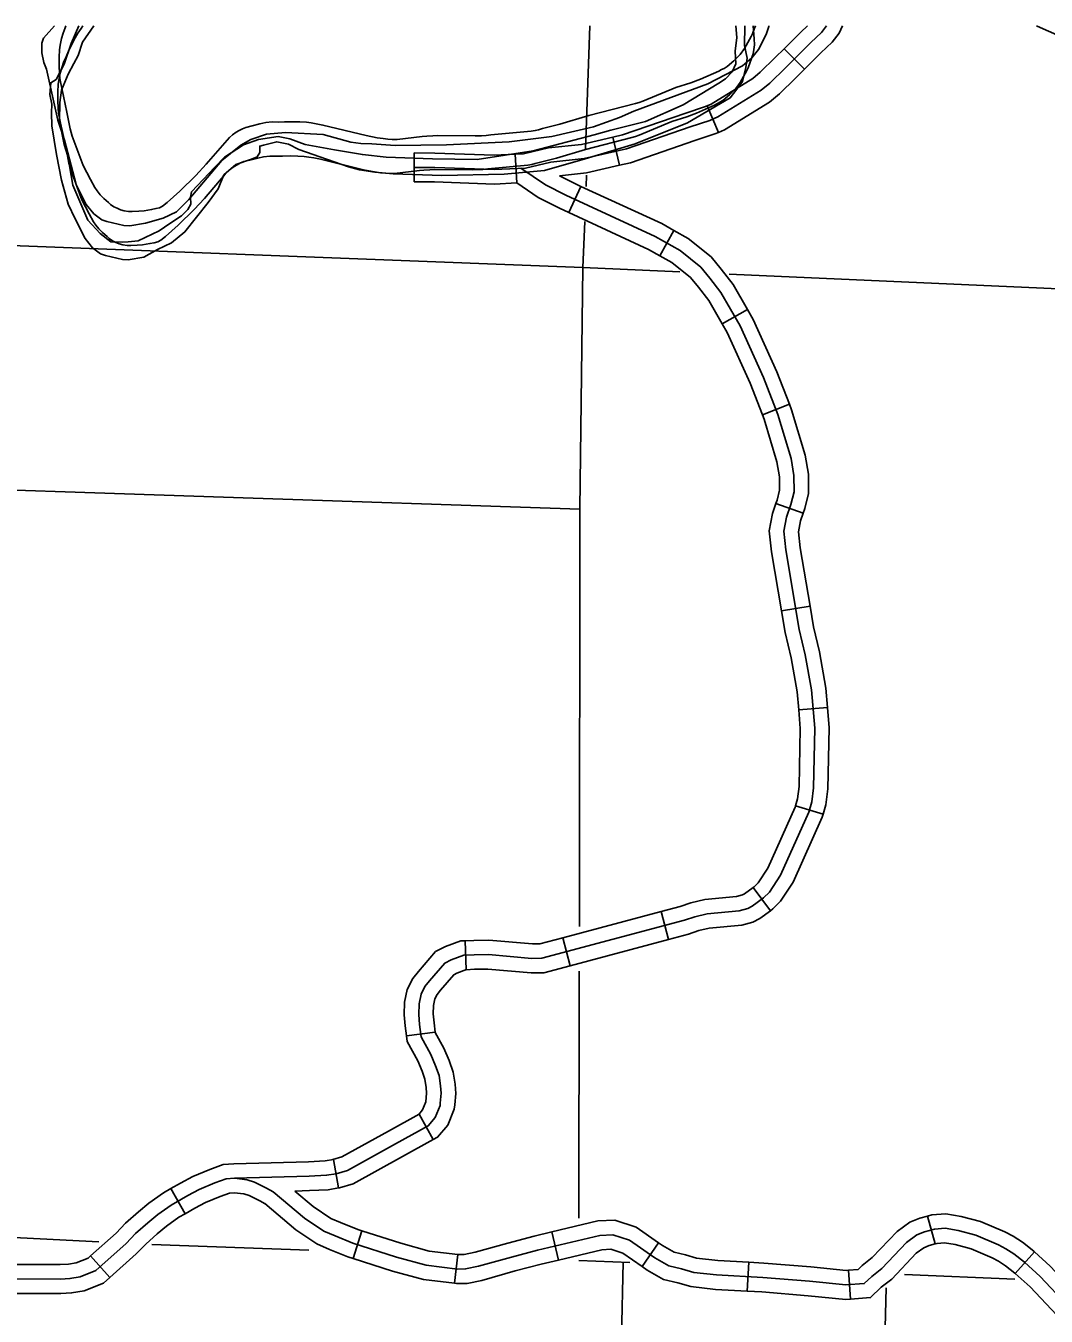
# Model space of a CAD drawing. Extents: x 653372 to 905732, y 627442 to 787275.
# Drawn here: x 821797 to 827084, y 705036 to 711727 of the extents above; entities that cross this region are included whole.
import ezdxf

# ---------------------------------------------------------------- set-up
doc = ezdxf.new("R2010")
doc.units = 0
for name, color, linetype in [('Level 2', 7, 'Continuous'), ('Level 32', 7, 'Continuous'), ('Level 35', 7, 'Continuous'), ('Level 4', 7, 'Continuous'), ('Level 5', 7, 'Continuous'), ('Level 7', 7, 'Continuous')]:
    doc.layers.add(name, color=color, linetype=linetype)

msp = doc.modelspace()

# ---------------------------------------------------------------- linework, layer by layer
at = {"layer": 'Level 2'}
for points in [[(822092.3, 711726.6), (822083.2, 711712.2), (822066.6, 711688.2), (822051.7, 711664.1), (822035.3, 711630.6), (822018.7, 711594.5), (822005.4, 711565.2), (821992.6, 711535.5), (821983.2, 711508.2), (821975.1, 711480.5), (821967.2, 711444.6), (821964.3, 711421.5), (821962, 711383.7), (821963.3, 711341.1), (821964.2, 711297.6), (821966.5, 711273.5), (821971.4, 711247.5), (821976.3, 711222.6), (822003.2, 711099.5), (822020.1, 711013.9), (822031, 710974.9), (822087.2, 710824.3), (822125.6, 710752.4), (822148, 710710.9), (822160, 710693.4), (822175.7, 710673.5), (822194.5, 710654.5), (822217.6, 710633.6), (822228.4, 710623), (822245.5, 710611.6), (822263.1, 710603.5), (822280.5, 710596.1), (822298.8, 710590.9), (822322, 710587.6), (822340.9, 710587.5), (822374, 710588.7), (822402, 710591.3), (822440, 710597.6), (822462.5, 710602.1), (822481.1, 710606.3), (822497.2, 710614.4), (822521, 710633.5), (822585.8, 710692.7), (822669.2, 710773.8), (822722.6, 710832), (822830.2, 710956.6), (822842.6, 710969.6), (822856.6, 710983.5), (822876.9, 710997.4), (822891.8, 711006.4), (822909.3, 711015.4), (822926.6, 711022.3), (822958.3, 711030.3), (822998.9, 711040.8), (823029.2, 711046.8), (823061.5, 711050.2), (823092.9, 711050.1), (823126.5, 711051.3), (823168.6, 711051.8), (823205.5, 711050.3), (823239.8, 711048.9), (823263.8, 711045.2), (823288.5, 711041.4), (823323.6, 711034.4), (823547.3, 710980.7)], [(822004.1, 711726.6), (821999.8, 711716.7), (821990.3, 711689.3), (821982.1, 711661.5), (821974.1, 711625.4), (821971.3, 711602.2), (821968.8, 711564.3), (821970.1, 711521.5), (821971, 711477.8), (821973.3, 711453.6), (821978.1, 711427.5), (821983, 711402.5), (822009.9, 711278.8), (822026.7, 711192.8), (822037.7, 711153.7), (822093.9, 711002.3), (822132.4, 710930), (822154.9, 710888.3), (822166.8, 710870.7), (822182.7, 710850.8), (822201.5, 710831.6), (822224.6, 710810.6), (822235.5, 710800), (822252.7, 710788.5), (822270.3, 710780.3), (822287.8, 710772.9), (822306.2, 710767.6), (822329.4, 710764.3), (822348.4, 710764.2), (822381.7, 710765.3), (822409.8, 710767.9), (822448, 710774.1), (822470.5, 710778.6), (822489.2, 710782.8), (822505.4, 710791), (822529.3, 710810.1), (822594.5, 710869.5), (822678.4, 710950.8), (822732.1, 711009.2), (822840.3, 711134.2), (822852.8, 711147.3), (822866.9, 711161.2), (822887.3, 711175.2), (822902.2, 711184.2), (822919.8, 711193.2), (822937.2, 711200.1), (822969, 711208.1), (823009.9, 711218.6), (823040.3, 711224.6), (823072.8, 711227.9), (823104.3, 711227.8), (823138, 711229), (823180.3, 711229.4), (823217.3, 711227.9), (823251.8, 711226.4), (823275.9, 711222.7), (823300.7, 711218.8), (823336, 711211.8), (823560.5, 711157.5)], [(825533.7, 711494.1), (825540.1, 711508.6), (825550.8, 711537.5), (825566.3, 711581.8), (825569.5, 711604.5), (825571.9, 711628.1), (825571.5, 711658.2), (825569.6, 711682.3), (825565.1, 711726.6)], [(825556.2, 711670.7), (825562.7, 711685.2), (825573.5, 711714.2), (825577.8, 711726.6)], [(824454.1, 711188.1), (824474.9, 711193.6), (824563.7, 711216.8), (824714.6, 711262), (824956.6, 711323.4), (824975.8, 711329.3), (824994.5, 711335.3), (825164.6, 711406.5), (825242.1, 711430.6), (825292.8, 711449.8), (825387.7, 711491.4), (825402.1, 711499.2), (825415.3, 711506.1), (825430.3, 711516.1), (825465.7, 711545.7), (825481.7, 711560.7), (825498.8, 711578.2), (825520.3, 711609.7), (825556.2, 711670.7)], [(824437, 711012.3), (824457.7, 711017.7), (824546, 711041), (824696.2, 711086.1), (824937.1, 711147.6), (824956.2, 711153.5), (824974.8, 711159.4), (825144.1, 711230.6), (825221.3, 711254.6), (825271.7, 711273.8), (825366.1, 711315.4), (825380.5, 711323.2), (825393.6, 711330.1), (825408.5, 711340), (825443.7, 711369.5), (825459.6, 711384.5), (825476.7, 711402), (825498, 711433.3), (825533.7, 711494.1)], [(823874.2, 711154.6), (823905.8, 711156.2), (823930, 711157.2), (824125, 711156.1), (824157.4, 711156.9), (824181.6, 711158.3), (824206.2, 711160.9), (824415.4, 711180.2), (824436.2, 711183.5), (824454.1, 711188.1)], [(823560.5, 711157.5), (823616.7, 711146.4), (823647.7, 711141.5), (823673.5, 711138.6), (823695.9, 711137.9), (823721.1, 711137.9), (823850.8, 711152.7), (823874.2, 711154.6)], [(823547.3, 710980.7), (823603.3, 710969.6), (823634.1, 710964.9), (823659.8, 710962), (823682.1, 710961.3), (823707.1, 710961.3), (823836.3, 710976.2), (823859.6, 710978.2)], [(823859.6, 710978.2), (823891.1, 710979.8), (823915.1, 710980.9), (824109.4, 710980), (824141.6, 710980.8), (824165.7, 710982.3), (824190.2, 710984.8), (824398.4, 711004.4), (824419.1, 711007.7), (824437, 711012.3)]]:
    msp.add_lwpolyline(points, dxfattribs=at)
at = {"layer": 'Level 32'}
for p, q in [((825831.8, 711501.1), (825726.1, 711607.5)), ((825385.6, 711173.8), (825328.1, 711312.4)), ((824873.1, 711003.6), (824839.1, 711149.7)), ((823809, 710917.6), (823809.7, 711067.6)), ((824340.5, 710911.6), (824333.3, 711061.5)), ((824673.3, 710894.3), (824610.5, 710758.1)), ((825155.6, 710665.1), (825081.8, 710534.5)), ((825535.7, 710256.2), (825405.6, 710181.6)), ((825754.3, 709764.1), (825614.7, 709709.2)), ((825825.1, 709199.2), (825684.1, 709250.5)), ((825860.4, 708718.1), (825712.5, 708693.3)), ((825951.2, 708192.2), (825801.7, 708180)), ((825929, 707639.8), (825785, 707681.9)), ((825655.4, 707138.4), (825566.3, 707259.1)), ((825127.7, 706990), (825089, 707134.9)), ((824078.8, 706832.9), (824072.6, 706982.8)), ((824617.7, 706853.5), (824578.9, 706998.4)), ((823917.8, 706508.6), (823768.9, 706490.6)), ((823908.1, 705951.9), (823835.8, 706083.3)), ((823416.9, 705701.3), (823391.9, 705849.1)), ((822548.1, 705697.5), (822622.5, 705567.3)), ((826468.7, 705555.6), (826509.7, 705411.3)), ((823538.6, 705478.2), (823493.1, 705335.3)), ((824522.4, 705472.9), (824557.3, 705327)), ((825076, 705416.2), (824989.8, 705293.5)), ((827023.1, 705369.9), (826923.2, 705258.1)), ((822132.5, 705349.3), (822232.4, 705237.4)), ((824036, 705355.8), (824018, 705206.9)), ((825543.6, 705316), (825535.5, 705166.2)), ((826060.3, 705274.9), (826071, 705125.3))]:
    msp.add_line(p, q, dxfattribs=at)
for points in [[(823809.3, 710992.6), (823915.4, 710992.2), (824224.3, 710980.9), (824385.4, 710989), (824517.9, 711019), (824689.3, 711037.8), (824909.6, 711089.1), (825240.2, 711202.5), (825340.6, 711236.4), (825382.9, 711253.9), (825606.8, 711392.5), (825652.8, 711429.8), (825733, 711508.7), (825864.7, 711639.4), (825919.5, 711692.1), (825945.7, 711726.6)], [(825726.1, 711607.5), (825812.3, 711693.1), (825847.2, 711726.6)], [(825831.8, 711501.1), (825917.1, 711585.8), (825975.7, 711642.1), (826011.4, 711689), (826028.7, 711726.6)], [(827034.8, 711726.6), (827068.1, 711711.3), (827167.1, 711668.3)], [(825328.1, 711312.4), (825348.5, 711320.9), (825563.3, 711453.8), (825602.8, 711485.8), (825680.3, 711562), (825726.1, 711607.5)], [(825385.6, 711173.8), (825417.2, 711187), (825650.3, 711331.2), (825702.9, 711373.8), (825785.7, 711455.4), (825831.8, 711501.1)], [(824839.1, 711149.7), (824888.9, 711161.3), (825216.1, 711273.5), (825314.2, 711306.6), (825328.1, 711312.4)], [(824333.3, 711061.5), (824375.2, 711063.5), (824505.5, 711093.1), (824676.6, 711111.9), (824839.1, 711149.7)], [(824873.1, 711003.6), (824930.3, 711016.9), (825264.4, 711131.5), (825367, 711166.1), (825385.6, 711173.8)], [(823809.7, 711067.6), (823916.9, 711067.1), (824223.8, 711056), (824333.3, 711061.5)], [(822877.4, 705752), (823264.4, 705762.2), (823355.5, 705766.9), (823404.7, 705775.2), (823464, 705792.5), (823713.1, 705930.2), (823881.8, 706023), (823918.1, 706066.6), (823943.2, 706128), (823944.7, 706140.3), (823949, 706192), (823946.3, 706230.9), (823938.2, 706283.6), (823920.3, 706334.7), (823894.9, 706393.8), (823845.2, 706484.6), (823837.4, 706549), (823832.5, 706600.8), (823834.3, 706655.9), (823845, 706705.8), (823864.6, 706745.6), (823889, 706774.4), (823967.3, 706867.2), (824000.5, 706883.8), (824065.7, 706907.5), (824120.1, 706909.7), (824194, 706911.4), (824418.7, 706891.6), (824471.1, 706891.9), (825209.4, 707089.5), (825263.7, 707107.7), (825326.9, 707121.9), (825493.3, 707137.6), (825537.5, 707150), (825560.7, 707161.7), (825619.3, 707204.9), (825649.7, 707235.6), (825707, 707322.9), (825853.7, 707649.5), (825869.4, 707703.4), (825878.5, 707776.4), (825884.8, 708084.9), (825868.5, 708283.5), (825836, 708465.3), (825804.8, 708596), (825735.6, 709009.7), (825724.9, 709106.1), (825737.9, 709179), (825761.9, 709244.8), (825777.8, 709310.7), (825777, 709394.9), (825762.2, 709483.2), (825694.3, 709711.6), (825618.9, 709903), (825498.6, 710170.2), (825398.9, 710344), (825341.9, 710417.9), (825294.7, 710474.7), (825186.8, 710561.3), (825057.7, 710634.3), (824594.3, 710848.2), (824489, 710901.7), (824361.8, 710987.8)], [(824562.6, 710948.4), (824701.9, 710963.7), (824873.1, 711003.6)], [(823809, 710917.6), (823913.9, 710917.2), (824224.8, 710905.9), (824340.5, 710911.6)], [(824673.3, 710894.3), (824627.1, 710915.7), (824562.6, 710948.4)], [(824610.5, 710758.1), (824561.6, 710780.7), (824450.9, 710837), (824340.5, 710911.6)], [(825155.6, 710665.1), (825091.9, 710701.1), (824673.3, 710894.3)], [(825081.8, 710534.5), (825023.5, 710567.5), (824610.5, 710758.1)], [(825535.7, 710256.2), (825461.4, 710385.7), (825400.5, 710464.8), (825347.5, 710528.4), (825229, 710623.6), (825155.6, 710665.1)], [(825405.6, 710181.6), (825336.4, 710302.2), (825283.4, 710371), (825241.8, 710420.9), (825144.6, 710499), (825081.8, 710534.5)], [(825754.3, 709764.1), (825688.1, 709932.2), (825565.5, 710204.4), (825535.7, 710256.2)], [(825614.7, 709709.2), (825549.8, 709873.9), (825431.7, 710136.1), (825405.6, 710181.6)], [(825684.1, 709250.5), (825690, 709266.5), (825702.7, 709319.3), (825702, 709388.3), (825689, 709466.3), (825623.4, 709687.2), (825614.7, 709709.2)], [(825825.1, 709199.2), (825833.8, 709223.1), (825852.9, 709302.1), (825851.9, 709401.5), (825835.4, 709500.2), (825765.3, 709736.1), (825754.3, 709764.1)], [(825712.5, 708693.3), (825661.3, 708999.4), (825649.2, 709108.6), (825665.2, 709198.6), (825684.1, 709250.5)], [(825860.4, 708718.1), (825809.9, 709020.1), (825800.6, 709103.5), (825810.6, 709159.5), (825825.1, 709199.2)], [(825951.2, 708192.2), (825943, 708293.2), (825909.5, 708480.6), (825878.4, 708610.9), (825860.4, 708718.1)], [(825801.7, 708180), (825794.1, 708273.8), (825762.6, 708450), (825731.3, 708581.1), (825712.5, 708693.3)], [(825785, 707681.9), (825795.8, 707718.6), (825803.6, 707781.8), (825809.7, 708082.6), (825801.7, 708180)], [(825929, 707639.8), (825943.1, 707688.2), (825953.4, 707771), (825959.8, 708087.2), (825951.2, 708192.2)], [(825566.3, 707259.1), (825570.2, 707261.9), (825591.2, 707283.1), (825641, 707359.1), (825783.1, 707675.5), (825785, 707681.9)], [(825655.4, 707138.4), (825668.4, 707148), (825708.3, 707188.1), (825773, 707286.8), (825924.2, 707623.5), (825929, 707639.8)], [(825089, 707134.9), (825187.7, 707161.3), (825243.5, 707180.1), (825315.2, 707196.1), (825479.5, 707211.6), (825510.2, 707220.2), (825521.2, 707225.8), (825566.3, 707259.1)], [(824578.9, 706998.4), (825089, 707134.9)], [(825127.7, 706990), (825231.1, 707017.6), (825283.9, 707035.4), (825338.7, 707047.7), (825507, 707063.6), (825564.8, 707079.7), (825600.1, 707097.6), (825655.4, 707138.4)], [(823768.9, 706490.6), (823762.8, 706541), (823757.4, 706598.5), (823759.5, 706665), (823773.6, 706730.6), (823801.4, 706787.1), (823831.7, 706822.8), (823919.9, 706927.4), (823970.9, 706952.8), (824051, 706981.9), (824072.6, 706982.8)], [(824072.6, 706982.8), (824117.7, 706984.7), (824196.4, 706986.5), (824421.7, 706966.6), (824461, 706966.8), (824578.9, 706998.4)], [(824617.7, 706853.5), (825127.7, 706990)], [(823917.8, 706508.6), (823912, 706557), (823907.6, 706603.2), (823909, 706646.8), (823916.4, 706681.1), (823927.7, 706704.2), (823946.2, 706725.9), (824014.6, 706807), (824030.2, 706814.7), (824080.4, 706833), (824078.8, 706832.9)], [(824078.8, 706832.9), (824122.5, 706834.8), (824191.5, 706836.3), (824415.6, 706816.6), (824481.2, 706817), (824617.7, 706853.5)], [(823908.1, 705951.9), (823930.4, 705964.1), (823983.1, 706027.5), (824016.5, 706108.9), (824019.4, 706132.6), (824024.3, 706191.5), (824020.9, 706239.3), (824011.3, 706301.9), (823990.2, 706361.9), (823962.4, 706426.6), (823917.9, 706508), (823917.8, 706508.6)], [(823833.2, 706081.9), (823853, 706105.7), (823870, 706147.1), (823870.1, 706147.9), (823873.8, 706192.5), (823871.7, 706222.6), (823865.1, 706265.4), (823850.4, 706307.4), (823827.4, 706360.9), (823772.5, 706461.3), (823768.9, 706490.6)], [(823387.9, 705848.5), (823435, 705862.1), (823676.9, 705995.9), (823835.8, 706083.3)], [(823416.8, 705701.2), (823421.4, 705702), (823492.9, 705722.8), (823749.3, 705864.5), (823908.1, 705951.9)], [(822875.4, 705826.9), (823261.4, 705837.1), (823347.3, 705841.6), (823391.9, 705849.2)], [(822875.4, 705826.9), (822819.4, 705822.2), (822749.6, 705797.3), (822662.8, 705761.2), (822599.1, 705726.7), (822548.1, 705697.5)], [(827192.2, 705094.3), (827053.1, 705242.6), (826971.1, 705315.8), (826917.4, 705359.2), (826875.5, 705385.7), (826837.3, 705406.3), (826720.3, 705456.4), (826627.8, 705480.6), (826560.2, 705492.3), (826505.7, 705488.1), (826454.4, 705473.5), (826413.6, 705457.4), (826361, 705419.1), (826233.1, 705284.1), (826180.1, 705242.7), (826141.8, 705205.6), (826046.4, 705198.8), (825857.9, 705217.2), (825616.4, 705236.9), (825376, 705250), (825257.9, 705263.2), (825195.3, 705281.6), (825129.4, 705297.6), (825055.9, 705338.7), (824925, 705430.6), (824838.5, 705458.5), (824771.6, 705455.5), (824449, 705378.3), (824313.4, 705343.1), (824142.1, 705294.8), (824075.7, 705281.3), (824033, 705280.6), (823871.5, 705300.2), (823718, 705342.4), (823490.8, 705414.7), (823399.3, 705452.1), (823340.6, 705477), (823241.3, 705544.3), (823078.1, 705681.8), (823044.5, 705700.5), (822981.9, 705731.5), (822943, 705744), (822877.4, 705752), (822835.5, 705748.3), (822776.6, 705727.3), (822695.1, 705693.4), (822635.6, 705661.2), (822549.8, 705612.2), (822480.3, 705562.7), (822428.6, 705520.6), (822365.7, 705464.2), (822316.6, 705413.2), (822159.2, 705272.6), (822078.4, 705240.6), (822025.6, 705231.5), (821976.1, 705229.1), (821741.1, 705229.3)], [(822548.1, 705697.5), (822509.4, 705675.4), (822434.9, 705622.4), (822379.8, 705577.6), (822313.6, 705518.2), (822264.5, 705467.2), (822132.5, 705349.3)], [(823190.5, 705685.2), (823267.3, 705687.2), (823363.8, 705692.2), (823416.9, 705701.3)], [(823036.6, 705619.1), (823009.6, 705634.1), (822953.6, 705661.8), (822926.8, 705670.4), (822876.1, 705676.6), (822851.6, 705674.5), (822803.7, 705657.3), (822727.5, 705625.6), (822672.1, 705595.6), (822622.5, 705567.3)], [(823538.6, 705478.2), (823516.4, 705485.3), (823428.1, 705521.3), (823376.6, 705543.1), (823286.6, 705604.2), (823190.5, 705685.2)], [(822622.5, 705567.3), (822590.2, 705548.9), (822525.8, 705503.1), (822477.3, 705463.6), (822417.8, 705410.2), (822368.7, 705359.1), (822232.4, 705237.4)], [(823493.1, 705335.3), (823465.2, 705344.2), (823370.5, 705382.8), (823304.6, 705410.8), (823195.9, 705484.4), (823035.3, 705619.8), (823036.7, 705619.1)], [(827023.1, 705370), (827019.7, 705373), (826961.2, 705420.2), (826913.4, 705450.5), (826869.9, 705473.9), (826744.7, 705527.5), (826643.7, 705553.9), (826563.8, 705567.8), (826492.4, 705562.3), (826468.7, 705555.6)], [(825076, 705416.2), (824958.8, 705498.5), (824848.6, 705534), (824761.1, 705530.1), (824522.4, 705472.9)], [(826468.7, 705555.6), (826430.3, 705544.6), (826377.1, 705523.7), (826311.3, 705475.6), (826182.5, 705339.8), (826130.8, 705299.4), (826109.2, 705278.5), (826060.3, 705274.9)], [(824036, 705355.8), (823886.1, 705374), (823739.3, 705414.3), (823538.6, 705478.2)], [(824522.4, 705472.9), (824430.9, 705451), (824293.9, 705415.5), (824124.5, 705367.7), (824067.6, 705356.1), (824036.9, 705355.7), (824036, 705355.8)], [(824989.8, 705293.5), (824891.2, 705362.7), (824828.4, 705383), (824782.1, 705380.9), (824557.3, 705327)], [(825543.6, 705316), (825382.2, 705324.8), (825272.8, 705337), (825214.7, 705354.1), (825157.1, 705368), (825095.9, 705402.3), (825076, 705416.2)], [(826509.7, 705411.3), (826478.4, 705402.4), (826450, 705391.2), (826410.7, 705362.5), (826283.7, 705228.4), (826229.4, 705186.1), (826174.4, 705132.8), (826071, 705125.3)], [(826923.2, 705258.1), (826922.5, 705258.7), (826873.7, 705298.1), (826837.6, 705320.9), (826804.7, 705338.6), (826695.9, 705385.3), (826611.9, 705407.2), (826556.6, 705416.8), (826519, 705413.9), (826509.7, 705411.3)], [(827398.1, 705010.8), (827362.5, 705036.3), (827245.3, 705147.3), (827105.6, 705296.3), (827023.1, 705369.9)], [(822132.5, 705349.3), (822119.2, 705337.4), (822058, 705313.2), (822017.4, 705306.2), (821974.3, 705304.1), (821738.4, 705304.3), (821664.2, 705299.1)], [(824018, 705206.9), (823857, 705226.4), (823696.7, 705270.5), (823493.1, 705335.3)], [(824557.3, 705327), (824467.2, 705305.5), (824333, 705270.7), (824159.8, 705221.9), (824083.8, 705206.4), (824029, 705205.5), (824018, 705206.9)], [(825535.5, 705166.2), (825369.8, 705175.2), (825243.1, 705189.4), (825175.9, 705209.2), (825101.8, 705227.1), (825016, 705275.1), (824989.8, 705293.5)], [(826060.3, 705274.9), (826047.4, 705274), (825864.6, 705291.9), (825621.5, 705311.8), (825543.6, 705316)], [(822232.4, 705237.4), (822199.2, 705207.8), (822098.8, 705168), (822033.9, 705156.8), (821977.8, 705154.1), (821743.7, 705154.3), (821674.8, 705149.4)], [(827310.5, 704889), (827266.7, 704920.5), (827139, 705041.4), (827000.7, 705188.8), (826923.2, 705258.1)], [(826071, 705125.3), (826045.5, 705123.5), (825851.2, 705142.5), (825611.3, 705162.1), (825535.5, 705166.2)]]:
    msp.add_lwpolyline(points, dxfattribs=at)
at = {"layer": 'Level 35'}
for points in [[(821944.6, 711726.6), (821887.6, 711662.1), (821879.8, 711636.2), (821880.3, 711586.1), (821889.8, 711536.7), (821903.8, 711501.2), (821962, 711237.7), (821997, 711133.4), (822058.2, 710904), (822110.2, 710800.2), (822148.8, 710751.9), (822189.9, 710720.6), (822215.7, 710711.8), (822304.2, 710692.1), (822335.1, 710690.2), (822416.6, 710703.8), (822508.5, 710730.1), (822577.6, 710762.1), (822640.6, 710826.4), (822812.8, 711027.8), (822910.3, 711108.1), (822963.2, 711136.6), (823044.1, 711164.3), (823142.5, 711173.4), (823337.4, 711163.5), (823481.2, 711124)], [(822071.8, 711726.6), (822031.5, 711634.5), (821995.5, 711528), (821953.9, 711447.6), (821925.9, 711431.2), (821921.2, 711370), (821930.8, 711320.8), (821930, 711275), (821931.5, 711207.9), (821955.6, 711058.6), (821981.9, 710926.1), (822016.1, 710802.7), (822051.8, 710726.4), (822103.6, 710623.1), (822142.1, 710575.1), (822183.1, 710543.9), (822208.8, 710535.2), (822296.9, 710515.7), (822327.8, 710513.8), (822408.9, 710527.5), (822479.4, 710566.1), (822550.9, 710601.9), (822621.3, 710658.3), (822740.8, 710809.7), (822793.2, 710881.9), (822822.8, 710953.3), (822885.8, 711008.2), (822966.3, 711035.9), (822995.7, 711048), (823010, 711070), (823009.3, 711102.7), (823028.3, 711107.3), (823097.2, 711125.6), (823157.4, 711112.2), (823211.6, 711084.8), (823468.9, 710995.1)], [(822149.3, 711726.6), (822090.6, 711641.3), (822067.5, 711573.3), (822045.7, 711530.9), (822016.6, 711476.7), (821981.6, 711393.4), (821972.8, 711328.8), (821971.8, 711234.2), (821996, 711111.6), (822014.2, 711050.1), (822039.6, 710900.3), (822118.6, 710719.2), (822181.9, 710650.3), (822236.5, 710605.7), (822297.6, 710604.6), (822326.6, 710606.7), (822379.3, 710612), (822487.4, 710663.9), (822543.5, 710701.8), (822603, 710741.4), (822636.7, 710774.8), (822651.2, 710801.9), (822650.5, 710838.1), (822655.3, 710865.2), (822775.6, 710993.1), (822827.1, 711045), (822925.3, 711109.2), (823002.9, 711137.5), (823103.6, 711152.3), (823165.4, 711140.8), (823243.6, 711111.4)], [(823243.6, 711111.4), (823396.8, 711082.9), (823541.3, 711058.5), (823664.5, 711046.2), (823903.7, 711037.4), (824136, 711033.2), (824426.6, 711077.6), (824741.8, 711161.2), (824829, 711185.9), (825008.4, 711230), (825203.3, 711317.3), (825388.1, 711428.4), (825421.7, 711451.4), (825456.6, 711487.3), (825476.7, 711528.7), (825473.4, 711594.6), (825480.4, 711665.2), (825476.7, 711726.6)], [(823468.9, 710995.1), (823525, 710979.6), (823605.6, 710967.1), (823699.5, 710959.7), (823952.7, 710951.3), (824275.6, 710958.1), (824484.5, 710977.2), (824694.8, 711036.9), (824827.8, 711076), (824954.3, 711113.8), (825225.6, 711222.9), (825446.7, 711352.6), (825480.9, 711398.5), (825510.1, 711437.5), (825528.6, 711509.7), (825534.7, 711558.7), (825520.2, 711624.8), (825523.1, 711726.6)], [(823481.2, 711124), (823532.4, 711116), (823590.2, 711113.8), (823710.1, 711105.2), (823977.5, 711109.3), (824301.4, 711124.7), (824522.4, 711152.1), (824738.2, 711202.8), (824873.8, 711251.9), (824947.8, 711283.8), (825331.5, 711425.7), (825510.5, 711519.6), (825559.8, 711561.3), (825594.1, 711604.3), (825633.5, 711681.4), (825646.7, 711723.1), (825646.9, 711726.6)]]:
    msp.add_lwpolyline(points, dxfattribs=at)
at = {"layer": 'Level 4'}
for points in [[(822175.5, 705421.9), (821194.5, 705471.5)], [(823263.3, 705378), (822450.5, 705408.4)], [(826921.2, 705228.4), (826350.7, 705253)]]:
    msp.add_lwpolyline(points, dxfattribs=at)
at = {"layer": 'Level 5'}
for points in [[(824719.9, 711726.6), (824696.2, 711086.1)], [(824702.4, 710951.6), (824700.1, 710892.6)], [(824693, 710711.5), (824683.7, 710472.7)], [(821003.6, 710615.8), (824683.7, 710472.7)], [(824683.7, 710472.7), (824667.7, 709221.1)], [(824683.7, 710472.7), (825185.6, 710450.2)], [(825440.7, 710438.8), (827887.9, 710329.4)], [(824892.4, 705316), (824857.7, 703753.6)]]:
    msp.add_lwpolyline(points, dxfattribs=at)
at = {"layer": 'Level 7'}
for points in [[(820973.1, 709345.8), (824667.7, 709221.1), (824665.1, 707057.5)], [(824664.8, 706825.3), (824663.2, 705544.3)], [(824662.9, 705325.9), (824927.2, 705314.5)], [(826255.1, 705183.7), (826224.5, 703941.1), (826196.6, 702956)]]:
    msp.add_lwpolyline(points, dxfattribs=at)

doc.saveas('drawing.dxf')
